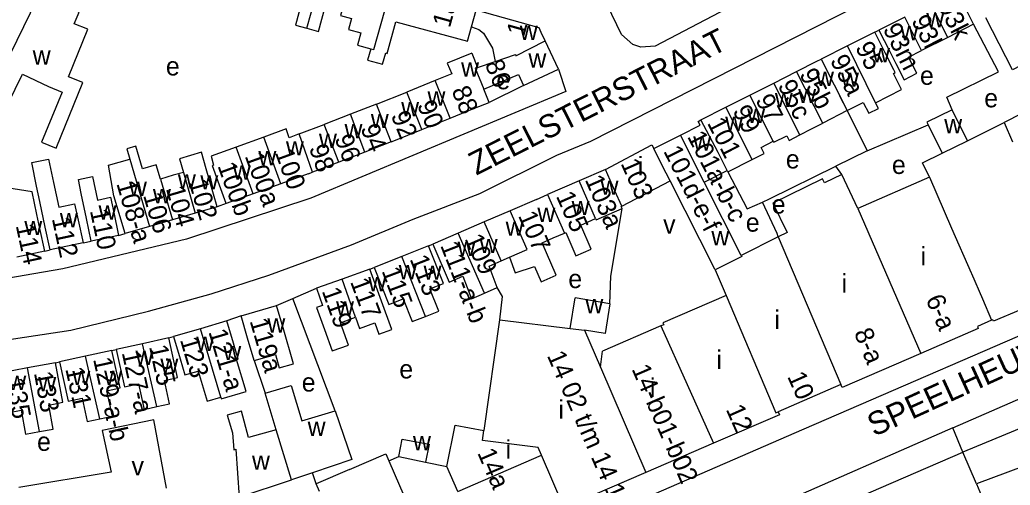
# Model space of a CAD drawing. Extents: x 157569 to 159501, y 382907 to 384670.
# Drawn here: x 158735.9 to 158949.1, y 383107 to 383207.3 of the extents above; entities that cross this region are included whole.
import ezdxf

# ---------------------------------------------------------------- set-up
doc = ezdxf.new("R2010")
doc.units = 0
for name, color, linetype in [('BLT_Basislijn', 7, 'Continuous'), ('BLT_Bebouwing', 7, 'Continuous'), ('BLT_Centroide', 7, 'Continuous'), ('BLT_Huisnummer', 7, 'Continuous'), ('BLT_Huisnummer_ tussenligend', 7, 'Continuous'), ('BLT_Huisnummer_reeks', 7, 'Continuous'), ('BLT_Onderverdeling_panden', 7, 'Continuous'), ('BLT_Straatnaam', 7, 'Continuous')]:
    doc.layers.add(name, color=color, linetype=linetype)

msp = doc.modelspace()

# ---------------------------------------------------------------- linework, layer by layer
at = {"layer": 'BLT_Basislijn'}
for p, q in [((158844.35, 383193.12), (158836.91, 383189.49)), ((158914, 383187.71), (158918.31, 383179.07)), ((158918.31, 383179.07), (158931.44, 383184.66)), ((158918.31, 383179.07), (158911.6, 383175.72)), ((158912.83, 383173.96), (158911.6, 383175.72)), ((158780.27, 383167.72), (158778.38, 383167.02)), ((158863.12, 383152.05), (158865.54, 383166.61)), ((158898.97, 383161.28), (158895.76, 383168.01)), ((158757.12, 383160.85), (158758.51, 383161.22)), ((158899.18, 383160.5), (158898.97, 383161.28)), ((158749.47, 383159.22), (158751.25, 383159.59)), ((158823.85, 383158.56), (158824.8, 383158.93)), ((158741.23, 383157.45), (158742.38, 383157.7)), ((158811.25, 383153.57), (158812.16, 383153.91)), ((158862.93, 383146.13), (158863.12, 383152.05)), ((158794.65, 383147.25), (158799.74, 383149.44)), ((158839.78, 383147.65), (158838.66, 383149.58)), ((158791.13, 383145.74), (158794.65, 383147.25)), ((158803.73, 383123.07), (158794.65, 383147.25)), ((158839.23, 383142.67), (158839.78, 383147.65)), ((158783.51, 383143.52), (158780.45, 383142.41)), ((158767.96, 383138.74), (158768.98, 383139.03)), ((158755.66, 383136.04), (158756.62, 383136.25)), ((158743.53, 383133.4), (158744.4, 383133.58)), ((158786.33, 383133.86), (158788.68, 383126.82)), ((158936.77, 383119.38), (158879.39, 383094.26)), ((158938.9, 383114.12), (158936.77, 383119.38)), ((158799.7, 383107.34), (158798.85, 383109.71))]:
    msp.add_line(p, q, dxfattribs=at)
for points in [[(158950.69, 383241.92), (158900.38, 383216.18), (158872.67, 383201.63), (158869.57, 383201.4), (158867.85, 383201.97), (158865.45, 383204.11), (158860.24, 383214.9), (158860.73, 383216.37)], [(158713.92, 383128.64), (158712.94, 383133.49), (158714.96, 383135.61), (158716, 383136.04), (158726.81, 383137.39), (158746.81, 383140.46), (158763.56, 383144.53), (158777.06, 383148.27), (158789.46, 383152.3), (158807.27, 383158.8), (158820.57, 383164.35), (158834.91, 383169.88), (158851.49, 383178.15), (158858.84, 383181.12), (158960.36, 383232.84), (158963.81, 383232.99), (158965.38, 383232.2), (158967.85, 383228.7)], [(158956.15, 383197.7), (158955.15, 383199.38), (158949.59, 383196.49), (158943.86, 383207.72)], [(158936.64, 383187.92), (158935.44, 383190.61), (158946.59, 383196.07), (158941.24, 383206.32)], [(158851.84, 383196.64), (158853.45, 383191.86), (158798.5, 383168.89), (158771.73, 383160.06), (158745.15, 383153.64), (158714.72, 383148.41), (158712.32, 383148.56), (158711.15, 383149.58), (158710.79, 383152.82)], [(158895.76, 383168.01), (158897.29, 383168.68), (158911.6, 383175.72)], [(158888.32, 383174.54), (158892.48, 383166.58), (158895.76, 383168.01)], [(158798.88, 383067.54), (158806.29, 383075.44), (158812.08, 383078.95), (158826.96, 383085.41), (158855.36, 383097.72), (158904.77, 383119.14), (158965.12, 383145.3), (158992.66, 383157.23)], [(158936.77, 383119.38), (158969.88, 383133.81), (158974.51, 383135.58), (158978.18, 383135.67), (158980.16, 383133.11), (159017.03, 383034.98), (159017.34, 383033.57), (159025.08, 383013.6), (159026.48, 383010.61), (159027.89, 383004.66), (159027.89, 382995.94), (159019.93, 382958.95)], [(158978.43, 383125.82), (158976.88, 383129.89), (158938.9, 383114.12)], [(158767.42, 383106.37), (158764.69, 383121.14), (158753.62, 383118.79), (158755.51, 383109.87), (158735.64, 383106.53)]]:
    msp.add_lwpolyline(points, dxfattribs=at)
at = {"layer": 'BLT_Bebouwing'}
for p, q in [((158926.41, 383207.87), (158920.85, 383205.07)), ((158816.85, 383206.83), (158832.27, 383202.68)), ((158832.27, 383202.68), (158833.13, 383205.75)), ((158919.95, 383204.62), (158920.85, 383205.07)), ((158941.24, 383206.32), (158935.66, 383203.5)), ((158848.99, 383202.72), (158848.14, 383204.55)), ((158851.84, 383196.64), (158848.99, 383202.72)), ((158919.95, 383204.62), (158914.1, 383201.68)), ((158935.66, 383203.5), (158930.02, 383200.65)), ((158914.1, 383201.68), (158908.39, 383198.8)), ((158903.12, 383196.14), (158907.49, 383198.35)), ((158907.49, 383198.35), (158908.39, 383198.8)), ((158844.35, 383193.12), (158851.84, 383196.64)), ((158731.75, 383186.03), (158736.41, 383195.58)), ((158825.29, 383194.17), (158819.16, 383191.7)), ((158828.85, 383195.61), (158825.29, 383194.17)), ((158898.19, 383193.64), (158903.12, 383196.14)), ((158893.06, 383191.04), (158898.19, 383193.64)), ((158887.91, 383188.43), (158893.06, 383191.04)), ((158912.39, 383190.9), (158914, 383187.71)), ((158812.68, 383189.1), (158807.04, 383186.93)), ((158828.56, 383186.11), (158833.78, 383188.22)), ((158833.78, 383188.22), (158836.91, 383189.49)), ((158914, 383187.71), (158908.74, 383185.01)), ((158939.95, 383181.24), (158936.64, 383187.92)), ((158807.04, 383186.93), (158801.4, 383184.76)), ((158822.43, 383183.63), (158828.56, 383186.11)), ((158816.76, 383181.33), (158822.43, 383183.63)), ((158939.95, 383181.24), (158947.83, 383185.13)), ((158815.82, 383180.96), (158816.76, 383181.33)), ((158872.35, 383179.53), (158878.11, 383182.44)), ((158815.82, 383180.96), (158810.17, 383178.79)), ((158810.17, 383178.79), (158804.52, 383176.62)), ((158888.32, 383174.54), (158893.58, 383177.2)), ((158804.52, 383176.62), (158798.86, 383174.45)), ((158861.99, 383175.04), (158856.28, 383172.57)), ((158797.92, 383174.1), (158792.04, 383171.97)), ((158797.92, 383174.1), (158798.86, 383174.45)), ((158883.21, 383172.33), (158888.17, 383174.84)), ((158888.17, 383174.84), (158888.32, 383174.54)), ((158792.04, 383171.97), (158786.07, 383169.82)), ((158856.28, 383172.57), (158849.52, 383169.64)), ((158865.46, 383167.11), (158875.87, 383172.6)), ((158891.2, 383156.52), (158883.21, 383172.33)), ((158786.07, 383169.82), (158780.27, 383167.72)), ((158847.09, 383168.59), (158841.47, 383166.16)), ((158847.09, 383168.59), (158849.52, 383169.64)), ((158778.38, 383167.02), (158773.65, 383165.64)), ((158773.65, 383165.64), (158768.7, 383164.19)), ((158841.47, 383166.16), (158835.86, 383163.73)), ((158763.79, 383162.76), (158758.51, 383161.22)), ((158768.7, 383164.19), (158763.79, 383162.76)), ((158835.86, 383163.73), (158830.25, 383161.29)), ((158757.12, 383160.85), (158751.25, 383159.59)), ((158850.73, 383160.28), (158853.15, 383161.34)), ((158899.18, 383160.5), (158891.2, 383156.52)), ((158749.47, 383159.22), (158742.38, 383157.7)), ((158741.23, 383157.45), (158735.23, 383156.17)), ((158839.49, 383155.35), (158841.33, 383156.16)), ((158885.59, 383153.42), (158887.94, 383147.88)), ((158805.24, 383151.41), (158799.74, 383149.44)), ((158835.91, 383148.38), (158838.66, 383149.58)), ((158854.38, 383140.82), (158855.46, 383147.36)), ((158862.93, 383146.13), (158855.46, 383147.36)), ((158783.51, 383143.52), (158791.13, 383145.74)), ((158780.45, 383142.41), (158774.78, 383140.74)), ((158839.23, 383142.67), (158854.38, 383140.82)), ((158873.92, 383141.36), (158861.33, 383135.9)), ((158767.96, 383138.74), (158762.29, 383137.49)), ((158774.78, 383140.74), (158768.98, 383139.03)), ((158860.93, 383132.48), (158861.33, 383135.9)), ((158737.53, 383132.28), (158731.58, 383131.18)), ((158912.66, 383128.71), (158899.15, 383122.85)), ((158791.08, 383118.97), (158788.68, 383126.82)), ((158803.73, 383123.07), (158807.38, 383112.57)), ((158823.97, 383115.85), (158823.2, 383111.98)), ((158885.2, 383116.05), (158870.67, 383109.76)), ((158830.16, 383105.68), (158848.21, 383113.52)), ((158881.65, 383089.45), (158938.9, 383114.12)), ((158941.83, 383107.31), (158938.9, 383114.12)), ((158823.2, 383111.98), (158827.84, 383111.06)), ((158798.85, 383109.71), (158794.37, 383108.2)), ((158806.87, 383110.42), (158799.7, 383107.34)), ((158870.67, 383109.76), (158859.21, 383104.81)), ((158800.42, 383105.66), (158799.7, 383107.34))]:
    msp.add_line(p, q, dxfattribs=at)
for points in [[(158796.07, 383220.03), (158794.72, 383215.21), (158793.89, 383212.25), (158796.68, 383211.47), (158795.2, 383206.15), (158797.67, 383205.46)], [(158797.67, 383205.46), (158800.14, 383204.77), (158801.61, 383210.04), (158804.38, 383209.27), (158805.22, 383212.28), (158806.57, 383217.1)], [(158807.35, 383216.87), (158806.01, 383212.05), (158804.93, 383208.22), (158807.29, 383207.56), (158806.63, 383205.19), (158809.28, 383204.44), (158808.55, 383201.84), (158811.43, 383201.04)], [(158941.24, 383206.32), (158939.84, 383209.04), (158937.58, 383213.5)], [(158736.41, 383195.58), (158742.05, 383192.93), (158744.96, 383191.71), (158740.54, 383180.91), (158743.67, 383179.63), (158749.44, 383193.74), (158746.31, 383195.02), (158750.49, 383205.29), (158747.59, 383206.4), (158748.62, 383208.95), (158739.49, 383211.72), (158727.91, 383187.97)], [(158848.14, 383204.55), (158847.66, 383205.56), (158834.14, 383209.36)], [(158811.43, 383201.04), (158810.74, 383198.6), (158813.98, 383197.69), (158814.66, 383200.13), (158814.95, 383200.05), (158816.85, 383206.83)], [(158833.13, 383205.75), (158834.72, 383205.22), (158835.67, 383204.42), (158837.65, 383201.18), (158838.22, 383198.32)], [(158920.85, 383205.07), (158923.1, 383200.61), (158924.5, 383197.86), (158926.26, 383194.38), (158928.99, 383195.75), (158927.23, 383199.24), (158930.02, 383200.65)], [(158924.01, 383195.72), (158924.37, 383195.9), (158924.07, 383196.49), (158922.21, 383200.16), (158919.95, 383204.62)], [(158833.17, 383200.06), (158827.91, 383197.93), (158828.85, 383195.61)], [(158834.4, 383197.02), (158838.22, 383198.32)], [(158835.78, 383192.3), (158843.22, 383195.53), (158844.35, 383193.12)], [(158920.13, 383189.39), (158925.74, 383192.27), (158924.01, 383195.72)], [(158836.91, 383189.49), (158835.78, 383192.3)], [(158812.68, 383189.1), (158819.16, 383191.7)], [(158959.54, 383191.09), (158947.83, 383185.13)], [(158882.53, 383185.71), (158887.91, 383188.43)], [(158914, 383187.71), (158917.48, 383189.47), (158918.65, 383187.15), (158920.73, 383188.2), (158920.13, 383189.39)], [(158936.64, 383187.92), (158931.17, 383185.2)], [(158878.11, 383182.44), (158882.33, 383184.58), (158881.92, 383185.4), (158882.53, 383185.71)], [(158796.02, 383182.68), (158793.87, 383181.87), (158793.18, 383183.76), (158788.4, 383182.02)], [(158796.02, 383182.68), (158801.4, 383184.76)], [(158903.82, 383182.49), (158906.36, 383183.77), (158908.74, 383185.01)], [(158931.17, 383185.2), (158931.44, 383184.66)], [(158931.44, 383184.66), (158934.48, 383178.53)], [(158788.4, 383182.02), (158782.44, 383179.86)], [(158898.08, 383181.1), (158898.2, 383180.89), (158900.99, 383182.31), (158901.49, 383181.31), (158903.82, 383182.49)], [(158766.13, 383172.97), (158765.22, 383176.02), (158762.29, 383175.17), (158760.86, 383180.03), (158758.91, 383179.46), (158759.55, 383177.29)], [(158782.44, 383179.86), (158777.06, 383177.9), (158777.54, 383175.93), (158777.32, 383175.85)], [(158861.99, 383175.04), (158871.93, 383180.37), (158872.35, 383179.53)], [(158893.58, 383177.2), (158896.15, 383178.49), (158895.49, 383179.79), (158898.08, 383181.1)], [(158742.38, 383157.7), (158741.34, 383162.59), (158740.17, 383168.12), (158739.48, 383171.45), (158738.43, 383176.54), (158742.03, 383177.28), (158743.11, 383172.23), (158744.24, 383166.93), (158747.65, 383167.66), (158748.43, 383164.11), (158749.47, 383159.22)], [(158758.51, 383161.22), (158756.13, 383169.36), (158754.94, 383175.94), (158759.55, 383177.29)], [(158778.38, 383167.02), (158776, 383175.17), (158774.96, 383178.73), (158770.23, 383177.35), (158771.09, 383174.42)], [(158931.76, 383173.36), (158930.27, 383176.45), (158934.48, 383178.53)], [(158780.27, 383167.72), (158778.57, 383172.42), (158777.32, 383175.85)], [(158751.25, 383159.59), (158750.2, 383164.48), (158749.08, 383169.87), (158748.5, 383172.89), (158751.49, 383173.53), (158752.57, 383168.45), (158755.37, 383169.04), (158756.08, 383165.74), (158757.12, 383160.85)], [(158771.09, 383174.42), (158768.91, 383173.78), (158766.13, 383172.97)], [(158912.83, 383173.96), (158909.11, 383172.14), (158908.67, 383173.04), (158897.98, 383167.79), (158901.09, 383161.45), (158899.18, 383160.5)], [(158916.31, 383166.64), (158912.83, 383173.96)], [(158931.76, 383173.36), (158916.31, 383166.64)], [(158741.23, 383157.45), (158740.18, 383162.34), (158739.55, 383165.33), (158738.5, 383170.24), (158733.08, 383171.06), (158732.41, 383169.33)], [(158885.59, 383153.42), (158885.51, 383153.59), (158875.87, 383172.6)], [(158859.83, 383164.46), (158859.96, 383164.17), (158865.54, 383166.61)], [(158865.54, 383166.61), (158865.34, 383167.05), (158865.46, 383167.11)], [(158855.58, 383156.45), (158858.9, 383157.9), (158856.64, 383163.06), (158859.83, 383164.46)], [(158830.25, 383161.29), (158824.8, 383158.93)], [(158848.13, 383150.82), (158851.37, 383152.24), (158848.32, 383159.22), (158850.73, 383160.28)], [(158853.15, 383161.34), (158853.4, 383161.45), (158855.58, 383156.45)], [(158823.85, 383158.56), (158818.09, 383156.27)], [(158823.21, 383143.4), (158826.05, 383144.53), (158824.15, 383149.3), (158827.07, 383150.47), (158823.85, 383158.56)], [(158824.8, 383158.93), (158828.29, 383150.77), (158831.27, 383152.03), (158833.15, 383147.17), (158835.91, 383148.38)], [(158818.09, 383156.27), (158812.16, 383153.91)], [(158841.33, 383156.16), (158842.52, 383152.79), (158846.68, 383154.13), (158848.13, 383150.82)], [(158811.25, 383153.57), (158805.24, 383151.41)], [(158808.13, 383143.2), (158808.99, 383140.81), (158812.32, 383142.01), (158813.2, 383139.56), (158815.96, 383140.55), (158811.25, 383153.57)], [(158812.16, 383153.91), (158815.35, 383145.92), (158818.43, 383147.14), (158820.37, 383142.27), (158823.21, 383143.4)], [(158838.66, 383149.58), (158836.91, 383154.23), (158839.49, 383155.35)], [(158799.74, 383149.44), (158801.06, 383145.74), (158799.76, 383145.28), (158801.45, 383140.57), (158803.11, 383135.94), (158806.61, 383137.2), (158804.88, 383142.04), (158808.13, 383143.2)], [(158962.93, 383149.7), (158945.49, 383142.33), (158945.35, 383142.66), (158945.11, 383142.55)], [(158887.94, 383147.88), (158874.34, 383141.98), (158874.5, 383141.61), (158873.92, 383141.36)], [(158786.33, 383133.86), (158790.88, 383135.18), (158791.72, 383132.28), (158794.79, 383133.17), (158792.53, 383140.94), (158791.13, 383145.74)], [(158862.93, 383146.13), (158861.87, 383139.72), (158857.47, 383140.45)], [(158786.33, 383133.86), (158784.91, 383138.72), (158783.51, 383143.52)], [(158779.11, 383126), (158779.24, 383125.62), (158784.57, 383127.19), (158782.54, 383134.1), (158782.89, 383134.2), (158781.86, 383137.61), (158780.45, 383142.41)], [(158835.79, 383118.82), (158835.88, 383118.81), (158839.23, 383142.67)], [(158945.11, 383142.55), (158942.06, 383141.23), (158942.24, 383140.8), (158929.84, 383135.42)], [(158765.37, 383123.97), (158768.11, 383124.57), (158767.01, 383129.59), (158769.83, 383130.21), (158769.03, 383133.85), (158767.96, 383138.74)], [(158768.98, 383139.03), (158770.39, 383134.24), (158771.42, 383130.77), (158774.27, 383131.6), (158776.17, 383125.14), (158779.11, 383126)], [(158857.47, 383140.45), (158860.93, 383132.48)], [(158762.29, 383137.49), (158756.62, 383136.25)], [(158750.03, 383134.81), (158744.4, 383133.58)], [(158755.66, 383136.04), (158750.03, 383134.81)], [(158753.08, 383121.32), (158755.78, 383121.91), (158754.59, 383127.36), (158757.43, 383127.98), (158755.66, 383136.04)], [(158756.62, 383136.25), (158758.38, 383128.19), (158761.43, 383128.86), (158762.64, 383123.37), (158765.37, 383123.97)], [(158929.84, 383135.42), (158912.93, 383128.09), (158912.66, 383128.71)], [(158743.53, 383133.4), (158737.53, 383132.28)], [(158740.08, 383118.57), (158743.06, 383119.12), (158742.09, 383124.3), (158745.1, 383124.89), (158743.53, 383133.4)], [(158744.4, 383133.58), (158746.27, 383125.11), (158749.28, 383125.77), (158750.39, 383120.73), (158753.08, 383121.32)], [(158731.58, 383131.18), (158733.21, 383122.64), (158736.14, 383123.2), (158737.1, 383118.02), (158740.08, 383118.57)], [(158788.68, 383126.82), (158794.26, 383128.51), (158796.58, 383120.9), (158803.73, 383123.07)], [(158978.43, 383125.82), (158974.02, 383124.18), (158975.62, 383119.87), (158941.83, 383107.31)], [(158791.08, 383118.97), (158785.07, 383117.33), (158783.56, 383122.95), (158780.49, 383122.12), (158781.66, 383118.3), (158781.97, 383114.67), (158782.34, 383114.77), (158783.12, 383104.42), (158794.37, 383108.2)], [(158899.15, 383122.85), (158899.42, 383122.21), (158885.2, 383116.05)], [(158827.84, 383111.06), (158829.61, 383119.98), (158835.79, 383118.82)], [(158817.47, 383113.21), (158818.21, 383116.98), (158823.97, 383115.85)], [(158806.87, 383110.42), (158814.7, 383113.8), (158815.35, 383112.3)], [(158815.35, 383112.3), (158817.47, 383113.21)], [(158853.09, 383102.17), (158848.21, 383113.52)], [(158807.38, 383112.57), (158798.85, 383109.71)], [(158865.61, 383107.59), (158865.62, 383107.57)]]:
    msp.add_lwpolyline(points, dxfattribs=at)
at = {"layer": 'BLT_Onderverdeling_panden'}
for p, q in [((158797.67, 383205.46), (158801.33, 383218.56)), ((158812.06, 383200.86), (158815.88, 383214.48)), ((158833.13, 383205.75), (158834.14, 383209.36)), ((158935.66, 383203.5), (158932.02, 383210.7)), ((158930.02, 383200.65), (158926.41, 383207.87)), ((158811.43, 383201.04), (158812.06, 383200.86)), ((158920.13, 383189.39), (158914.1, 383201.68)), ((158833.17, 383200.06), (158834.4, 383197.02)), ((158908.39, 383198.8), (158914, 383187.71)), ((158828.56, 383186.11), (158825.29, 383194.17)), ((158908.74, 383185.01), (158903.12, 383196.14)), ((158903.82, 383182.49), (158898.19, 383193.64)), ((158822.43, 383183.63), (158819.16, 383191.7)), ((158898.08, 383181.1), (158893.06, 383191.04)), ((158893.58, 383177.2), (158887.91, 383188.43)), ((158810.17, 383178.79), (158807.04, 383186.93)), ((158804.52, 383176.62), (158801.4, 383184.76)), ((158792.04, 383171.97), (158788.4, 383182.02)), ((158883.21, 383172.33), (158878.11, 383182.44)), ((158786.07, 383169.82), (158782.44, 383179.86)), ((158934.48, 383178.53), (158939.95, 383181.24)), ((158759.55, 383177.29), (158763.79, 383162.76)), ((158766.13, 383172.97), (158768.7, 383164.19)), ((158771.09, 383174.42), (158773.65, 383165.64)), ((158931.76, 383173.36), (158936.5, 383162.42)), ((158859.83, 383164.46), (158856.28, 383172.57)), ((158849.52, 383169.64), (158853.15, 383161.34)), ((158916.31, 383166.64), (158929.84, 383135.42)), ((158839.49, 383155.35), (158835.86, 383163.73)), ((158835.91, 383148.38), (158830.25, 383161.29)), ((158899.18, 383160.5), (158912.66, 383128.71)), ((158823.21, 383143.4), (158818.09, 383156.27)), ((158808.13, 383143.2), (158805.24, 383151.41)), ((158854.38, 383140.82), (158857.47, 383140.45)), ((158873.92, 383141.36), (158885.2, 383116.05)), ((158779.11, 383126), (158774.78, 383140.74)), ((158765.37, 383123.97), (158762.29, 383137.49)), ((158753.08, 383121.32), (158750.03, 383134.81)), ((158740.08, 383118.57), (158737.53, 383132.28)), ((158860.93, 383132.48), (158870.67, 383109.76)), ((158794.37, 383108.2), (158791.08, 383118.97)), ((158835.48, 383116.67), (158835.79, 383118.82)), ((158847.51, 383115.15), (158835.48, 383116.67)), ((158817.47, 383113.21), (158823.2, 383111.98)), ((158848.21, 383113.52), (158847.51, 383115.15)), ((158815.35, 383112.3), (158824.96, 383089.98)), ((158830.16, 383105.68), (158827.84, 383111.06)), ((158941.83, 383107.31), (158945.86, 383097.96))]:
    msp.add_line(p, q, dxfattribs=at)
for points in [[(158838.22, 383198.32), (158842.56, 383199.8), (158842.66, 383199.5), (158848.99, 383202.72)], [(158834.4, 383197.02), (158833.92, 383196.86), (158835.78, 383192.3)], [(158815.82, 383180.96), (158814.02, 383185.62), (158812.68, 383189.1)], [(158888.17, 383174.84), (158886.21, 383178.69), (158882.53, 383185.71)], [(158947.83, 383185.13), (158949.61, 383180.96)], [(158798.86, 383174.45), (158797.23, 383179.18), (158796.02, 383182.68)], [(158875.87, 383172.6), (158874.18, 383175.91), (158872.35, 383179.53)], [(158865.46, 383167.11), (158863.99, 383170.46), (158861.99, 383175.04)], [(158841.33, 383156.16), (158845.09, 383157.81), (158841.47, 383166.16)], [(158936.5, 383162.42), (158940.69, 383152.75), (158940.75, 383152.6)], [(158891.2, 383156.52), (158891.31, 383156.29), (158885.59, 383153.42)], [(158940.75, 383152.6), (158943.12, 383147.14), (158945.11, 383142.55)], [(158887.94, 383147.88), (158898.67, 383122.65), (158899.15, 383122.85)]]:
    msp.add_lwpolyline(points, dxfattribs=at)

# ---------------------------------------------------------------- texts
at = {"layer": 'BLT_Centroide'}
for s, p in [('w', (158931.05, 383205.69)), ('w', (158843.52, 383202.94)), ('w', (158925.47, 383202.88)), ('w', (158738.63, 383197.6)), ('w', (158919.38, 383198.12)), ('e', (158767.32, 383195.29)), ('w', (158845.38, 383196.96)), ('w', (158830.88, 383195.02)), ('e', (158929.7, 383193.28)), ('e', (158838.47, 383192.31)), ('w', (158907.31, 383193.05)), ('w', (158912.69, 383192.84)), ('w', (158903.47, 383189.33)), ('w', (158823.64, 383188.81)), ('w', (158898.44, 383188.47)), ('e', (158943.53, 383188.42)), ('w', (158817.97, 383186.52)), ('w', (158892.48, 383185.05)), ('w', (158811.44, 383183.95)), ('w', (158887.75, 383183.36)), ('w', (158934.91, 383182.84)), ('w', (158805.78, 383181.77)), ('w', (158800.27, 383179.66)), ('w', (158880.86, 383179.12)), ('w', (158793.16, 383178.06)), ('w', (158787.23, 383175.92)), ('i', (158868.93, 383173.75)), ('e', (158900.81, 383175.26)), ('e', (158923.65, 383174.07)), ('w', (158781.73, 383172.86)), ('w', (158769.89, 383170.89)), ('w', (158774.73, 383170.73)), ('w', (158759.36, 383169.36)), ('w', (158764.52, 383167.73)), ('w', (158860.91, 383169.58)), ('e', (158897.78, 383165.54)), ('w', (158752.81, 383164.22)), ('w', (158847.31, 383163.73)), ('w', (158854.67, 383165.2)), ('w', (158744.48, 383162.56)), ('v', (158874.39, 383161.24)), ('e', (158892.19, 383161.64)), ('w', (158736.83, 383160.89)), ('w', (158840.47, 383160.75)), ('w', (158834.88, 383157.02)), ('w', (158884.77, 383158.68)), ('w', (158830.11, 383156.42)), ('i', (158929.83, 383154.36)), ('w', (158817.45, 383151.38)), ('w', (158822.8, 383151.28)), ('w', (158810.89, 383148.81)), ('e', (158853.97, 383149.49)), ('i', (158912.82, 383148.52)), ('w', (158803.95, 383143.59)), ('w', (158857.64, 383144.06)), ('w', (158789.16, 383139.92)), ('i', (158898.36, 383140.69)), ('w', (158773.83, 383135.97)), ('w', (158779.67, 383133.97)), ('w', (158760.75, 383132.94)), ('i', (158885.87, 383132.09)), ('w', (158766.12, 383131.23)), ('e', (158817.58, 383130.03)), ('w', (158733.37, 383127.52)), ('w', (158739.83, 383127.27)), ('w', (158747.17, 383128.58)), ('w', (158754.02, 383128.61)), ('e', (158796.57, 383127.2)), ('i', (158871.55, 383126.02)), ('i', (158851.82, 383121.34)), ('w', (158797.84, 383117.66)), ('e', (158739.57, 383114.43)), ('w', (158820.52, 383114.53)), ('i', (158840.47, 383112.73)), ('w', (158785.85, 383110.35)), ('v', (158759.92, 383109.17))]:
    msp.add_text(s, height=4, dxfattribs=at).set_placement(p)
at = {"layer": 'BLT_Huisnummer'}
for s, rotation, p in [('1a', 74.3418, (158828.45, 383205.4)), ('93k', 296.8511, (158933.42, 383210.35)), ('93l', 296.7907, (158927.76, 383207.12)), ('1', 74.349, (158844.41, 383203.48)), ('93m', 296.8511, (158921.62, 383205.33)), ('95', 296.8511, (158915.67, 383201.35)), ('86', 292.0671, (158835.94, 383197.79)), ('95a', 296.7913, (158910.26, 383198.56)), ('95b', 296.7907, (158903.65, 383195.61)), ('95c', 296.7907, (158898.98, 383193.16)), ('92', 292.0603, (158815.7, 383186.72)), ('99', 296.7907, (158889.28, 383187.7)), ('101', 296.7953, (158883.79, 383185.07)), ('94', 290.9875, (158809.17, 383183.98)), ('100', 289.8927, (158790.75, 383178.71)), ('98', 289.0473, (158798.09, 383179.72)), ('103', 294.0328, (158865.17, 383176.37)), ('100b', 289.8881, (158778.38, 383175.84)), ('102', 286.286, (158772.19, 383172.35)), ('103a', 293.6568, (158857.47, 383172.86)), ('105', 293.6584, (158851.25, 383169.33)), ('110', 282.0627, (158750.93, 383166.17)), ('112', 282.0627, (158742.73, 383164.48)), ('107', 293.4235, (158843.1, 383165.1)), ('114', 282.0627, (158734.96, 383162.97)), ('109', 293.658, (158831.58, 383160.16)), ('115', 290.4436, (158813.72, 383153.22)), ('119', 289.7217, (158800.84, 383148.88)), ('119a', 286.2471, (158785.32, 383142.43)), ('125', 282.3465, (158763.67, 383136.89)), ('133', 280.5202, (158738.88, 383131.22)), ('10', 294.0323, (158901.04, 383130.48)), ('12', 294.0328, (158887.82, 383123.4)), ('14a', 293.3126, (158834.31, 383114.02))]:
    msp.add_text(s, height=4, rotation=rotation, dxfattribs=at).set_placement(p)
at = {"layer": 'BLT_Huisnummer_ tussenligend'}
for s, rotation, p in [('88', 292.0671, (158828.76, 383192.08)), ('90', 292.0603, (158821.35, 383188.99)), ('97', 296.7907, (158894.18, 383190.06)), ('96', 290.9875, (158803.57, 383181.78)), ('100a', 289.8881, (158784.25, 383177.96)), ('104', 286.286, (158767.27, 383170.92)), ('106', 286.2812, (158762.37, 383169.49)), ('113', 291.3531, (158819.76, 383155.78)), ('117', 290.4436, (158806.94, 383150.87)), ('123', 286.4111, (158770.32, 383138.37)), ('131', 282.3505, (158745.64, 383132.09)), ('135', 280.5202, (158732.78, 383129.85))]:
    msp.add_text(s, height=4, rotation=rotation, dxfattribs=at).set_placement(p)
at = {"layer": 'BLT_Huisnummer_reeks'}
for s, rotation, p in [('101a-b-c', 296.8942, (158879.5, 383182.16)), ('101d-e-f', 296.8942, (158874.37, 383179)), ('108-a', 286.2905, (158756.62, 383172.02)), ('111-a-b', 291.3531, (158826.34, 383158.7)), ('6-a', 293.4215, (158930.85, 383147.1)), ('8-a', 292.5896, (158915.42, 383139.9)), ('121-a', 286.4111, (158776.44, 383140.09)), ('129-a-b', 282.3505, (158751.62, 383134.19)), ('127-a', 282.3465, (158757.79, 383135.58)), ('14 02 t/m 14 16', 293.4247, (158849.31, 383134.98)), ('14-b01-b02', 293.4247, (158867.54, 383132.09))]:
    msp.add_text(s, height=4, rotation=rotation, dxfattribs=at).set_placement(p)
at = {"layer": 'BLT_Straatnaam'}
for s, height, rotation, p in [('ZEELSTERSTRAAT', 5, 26.7952, (158834.14, 383173.69)), ('SPEELHEUVELWEG', 4.9999, 24.5656, (158919.81, 383117.42))]:
    msp.add_text(s, height=height, rotation=rotation, dxfattribs=at).set_placement(p)

doc.saveas('drawing.dxf')
